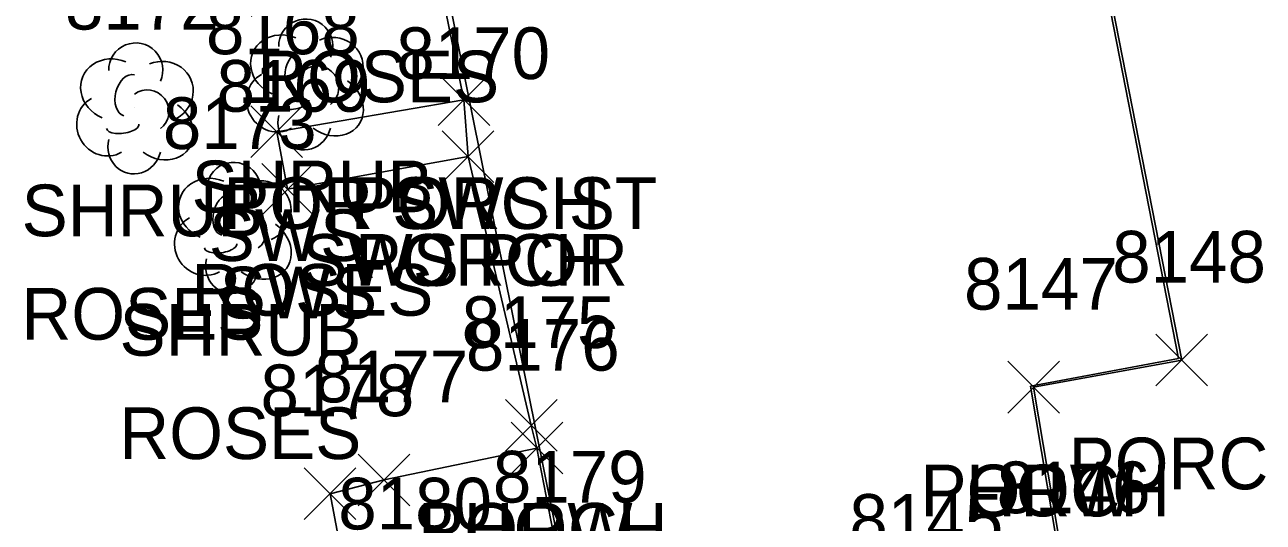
# Model space of a CAD drawing. Extents: x 1439173 to 1457902, y 641926 to 659889.
# Drawn here: x 1448552.3 to 1448600.22, y 644989.23 to 645008.48 of the extents above; entities that cross this region are included whole.
import ezdxf

# ---------------------------------------------------------------- set-up
doc = ezdxf.new("R2010")
doc.units = 0
for name, color, linetype in [('L_A', 7, 'Continuous'), ('L_C', 7, 'Continuous'), ('L_I', 7, 'Continuous'), ('L_TIC', 7, 'Continuous'), ('LBC', 7, 'Continuous'), ('LBF', 7, 'Continuous'), ('Level 5', 7, 'Continuous'), ('LSH', 7, 'Continuous'), ('R_A', 7, 'Continuous'), ('R_I', 7, 'Continuous'), ('R_TIC', 7, 'Continuous'), ('RSW', 7, 'Continuous')]:
    doc.layers.add(name, color=color, linetype=linetype)

msp = doc.modelspace()

# ---------------------------------------------------------------- linework, layer by layer
at = {"layer": 'L_TIC'}
for points in [[(1448568.291, 645004.576), (1448570.291, 645006.576)], [(1448570.291, 645004.576), (1448568.291, 645006.576)], [(1448568.453, 645002.375), (1448570.453, 645004.375)], [(1448570.453, 645002.375), (1448568.453, 645004.375)], [(1448596.069, 644994.501), (1448598.069, 644996.501)], [(1448598.069, 644994.501), (1448596.069, 644996.501)], [(1448590.337, 644993.453), (1448592.337, 644995.453)], [(1448592.337, 644993.453), (1448590.337, 644995.453)], [(1448590.337, 644993.453), (1448592.337, 644995.453)], [(1448592.337, 644993.453), (1448590.337, 644995.453)], [(1448570.896, 644991.97), (1448572.896, 644993.97)], [(1448572.896, 644991.97), (1448570.896, 644993.97)], [(1448570.896, 644991.97), (1448572.896, 644993.97)], [(1448572.896, 644991.97), (1448570.896, 644993.97)], [(1448571.116, 644991.093), (1448573.116, 644993.093)], [(1448573.116, 644991.093), (1448571.116, 644993.093)], [(1448571.116, 644991.093), (1448573.116, 644993.093)], [(1448573.116, 644991.093), (1448571.116, 644993.093)], [(1448565.198, 644989.864), (1448567.198, 644991.864)], [(1448567.198, 644989.864), (1448565.198, 644991.864)]]:
    msp.add_lwpolyline(points, dxfattribs=at)
at = {"layer": 'LBC'}
for points in [[(1448586.901, 644985.315), (1448592.657, 644986.575), (1448591.337, 644994.453)], [(1448571.896, 644992.97), (1448572.116, 644992.093), (1448573.111, 644986.988), (1448573.788, 644983.974), (1448573.864, 644983.656), (1448573.925, 644983.381), (1448574.027, 644982.867), (1448574.638, 644980.005), (1448575.373, 644975.948)]]:
    msp.add_lwpolyline(points, dxfattribs=at)
at = {"layer": 'LBF'}
for points in [[(1448567.177, 645015.923), (1448569.291, 645005.576), (1448569.453, 645003.375), (1448571.896, 644992.97)], [(1448591.337, 644994.453), (1448597.069, 644995.501), (1448593.236, 645015.054)], [(1448572.116, 644992.093), (1448566.198, 644990.864)]]:
    msp.add_lwpolyline(points, dxfattribs=at)
at = {"layer": 'Level 5'}
for p, q in [((1448575.487, 644975.872), (1448564.637, 645029.7)), ((1448593.121, 645015.111), (1448596.943, 644995.561)), ((1448596.943, 644995.561), (1448591.218, 644994.496)), ((1448591.218, 644994.496), (1448592.517, 644986.753))]:
    msp.add_line(p, q, dxfattribs=at)
at = {"layer": 'LSH'}
for p, q in [((1448563.122, 645006.22), (1448563.122, 645006.22)), ((1448563.122, 645006.22), (1448563.122, 645006.22)), ((1448556.544, 645005.292), (1448556.544, 645005.292)), ((1448556.544, 645005.292), (1448556.544, 645005.292)), ((1448560.332, 645000.671), (1448560.332, 645000.671)), ((1448560.332, 645000.671), (1448560.332, 645000.671))]:
    msp.add_line(p, q, dxfattribs=at)
for centre in [(1448563.169, 645007.654), (1448556.591, 645006.726), (1448560.379, 645002.105)]:
    msp.add_arc(centre, 1.047, 335.5272, 180.9563, dxfattribs=at)
for centre, major_axis, ratio, start_param, end_param in [((1448562.33, 645006.886), (1.21, -0.512), 0.895232, 1.570796, 4.712389), ((1448564.164, 645006.803), (-1.141, -0.483), 0.949671, 1.570796, 4.712389), ((1448562.914, 645006.678), (-0.208, -0.792), 0.645439, 3.141593, 6.283185), ((1448555.752, 645005.958), (1.21, -0.512), 0.895232, 1.570796, 4.712389), ((1448557.586, 645005.875), (-1.141, -0.483), 0.949671, 1.570796, 4.712389), ((1448563.622, 645006.053), (-0.5, 0.667), 0.989748, 3.141593, 6.283185), ((1448556.336, 645005.75), (-0.208, -0.792), 0.645439, 3.141593, 6.283185), ((1448562.039, 645005.511), (0.584, -1.042), 0.959034, 3.141593, 6.283185), ((1448557.044, 645005.125), (-0.5, 0.667), 0.989748, 3.141593, 6.283185), ((1448564.122, 645005.387), (-1.09, 0.792), 0.841452, 1.570796, 4.712389), ((1448555.461, 645004.583), (0.584, -1.042), 0.959034, 3.141593, 6.283185), ((1448562.664, 645005.47), (-0.625, -0.083), 0.423636, 0, 3.141593), ((1448557.544, 645004.458), (-1.09, 0.792), 0.841452, 1.570796, 4.712389), ((1448556.086, 645004.541), (-0.625, -0.083), 0.423636, 0, 3.141593), ((1448563.122, 645004.72), (0.265, 1.061), 0.942809, 1.570796, 4.712389), ((1448556.544, 645003.792), (0.265, 1.061), 0.942809, 1.570796, 4.712389), ((1448559.54, 645001.338), (1.21, -0.512), 0.895232, 1.570796, 4.712389), ((1448561.374, 645001.255), (-1.141, -0.483), 0.949671, 1.570796, 4.712389), ((1448560.124, 645001.13), (-0.208, -0.792), 0.645439, 3.141593, 6.283185), ((1448560.832, 645000.505), (-0.5, 0.667), 0.989748, 3.141593, 6.283185), ((1448559.249, 644999.963), (0.584, -1.042), 0.959034, 3.141593, 6.283185), ((1448561.332, 644999.838), (-1.09, 0.792), 0.841452, 1.570796, 4.712389), ((1448559.874, 644999.921), (-0.625, -0.083), 0.423636, 0, 3.141593), ((1448560.332, 644999.171), (0.265, 1.061), 0.942809, 1.570796, 4.712389)]:
    msp.add_ellipse(centre, major_axis=major_axis, ratio=ratio, start_param=start_param, end_param=end_param, dxfattribs=at)
at = {"layer": 'R_TIC'}
for points in [[(1448568.291, 645004.576), (1448570.291, 645006.576)], [(1448570.291, 645004.576), (1448568.291, 645006.576)], [(1448561.047, 645003.336), (1448563.047, 645005.336)], [(1448563.047, 645003.336), (1448561.047, 645005.336)], [(1448568.453, 645002.375), (1448570.453, 645004.375)], [(1448570.453, 645002.375), (1448568.453, 645004.375)], [(1448561.468, 645001.112), (1448563.468, 645003.112)], [(1448563.468, 645001.112), (1448561.468, 645003.112)], [(1448565.198, 644989.864), (1448567.198, 644991.864)], [(1448567.198, 644989.864), (1448565.198, 644991.864)], [(1448563.111, 644989.329), (1448565.111, 644991.329)], [(1448565.111, 644989.329), (1448563.111, 644991.329)]]:
    msp.add_lwpolyline(points, dxfattribs=at)
at = {"layer": 'RSW'}
for points in [[(1448569.291, 645005.576), (1448562.047, 645004.336), (1448562.468, 645002.112), (1448569.453, 645003.375)], [(1448566.198, 644990.864), (1448564.111, 644990.329), (1448565.538, 644982.821)]]:
    msp.add_lwpolyline(points, dxfattribs=at)

# ---------------------------------------------------------------- texts
at = {"layer": 'L_A'}
for s, p in [('SHRUB', (1448558.752, 645001.22)), ('SHRUB', (1448552.174, 645000.292)), ('PORCH', (1448564.913, 645000.576)), ('PORCH', (1448565.076, 644998.375)), ('SHRUB', (1448555.962, 644995.671)), ('PORCH', (1448592.692, 644990.501)), ('PORCH', (1448586.959, 644989.453)), ('HOW', (1448588.723, 644989.453)), ('PORCH', (1448567.519, 644987.97)), ('HOW', (1448569.282, 644987.97))]:
    msp.add_text(s, height=2, dxfattribs=at).set_placement(p)
at = {"layer": 'L_C'}
for p in [(1448561.289, 645005.476), (1448558.744, 644997.22), (1448552.166, 644996.292), (1448555.954, 644991.671)]:
    msp.add_text('ROSES', height=2, dxfattribs=at).set_placement(p)
at = {"layer": 'L_I'}
for s, p in [('8172', (1448553.851, 645008.292)), ('8170', (1448566.674, 645006.375)), ('8173', (1448557.639, 645003.671)), ('8148', (1448594.377, 644998.501)), ('8147', (1448588.644, 644997.453)), ('8147', (1448588.644, 644997.453)), ('8175', (1448569.204, 644995.97)), ('8175', (1448569.204, 644995.97)), ('8176', (1448569.368, 644995.093)), ('8176', (1448569.368, 644995.093)), ('8177', (1448563.506, 644993.864)), ('8179', (1448570.41, 644989.988)), ('8179', (1448570.41, 644989.988)), ('8146', (1448589.909, 644989.575)), ('8180', (1448564.427, 644988.947)), ('8145', (1448584.208, 644988.315)), ('8145', (1448584.208, 644988.315))]:
    msp.add_text(s, height=2, dxfattribs=at).set_placement(p)
at = {"layer": 'R_A'}
for s, p in [('POR SWS ST', (1448559.976, 645000.576)), ('SWS', (1448559.417, 644999.336)), ('SWS POR', (1448563.005, 644998.375)), ('SWS', (1448559.838, 644997.112))]:
    msp.add_text(s, height=2, dxfattribs=at).set_placement(p)
at = {"layer": 'R_I'}
for s, p in [('8168', (1448559.307, 645007.336)), ('8170', (1448566.674, 645006.375)), ('8169', (1448559.72, 645005.112)), ('8177', (1448563.506, 644993.864)), ('8178', (1448561.418, 644993.329)), ('8180', (1448564.427, 644988.947))]:
    msp.add_text(s, height=2, dxfattribs=at).set_placement(p)

doc.saveas('drawing.dxf')
